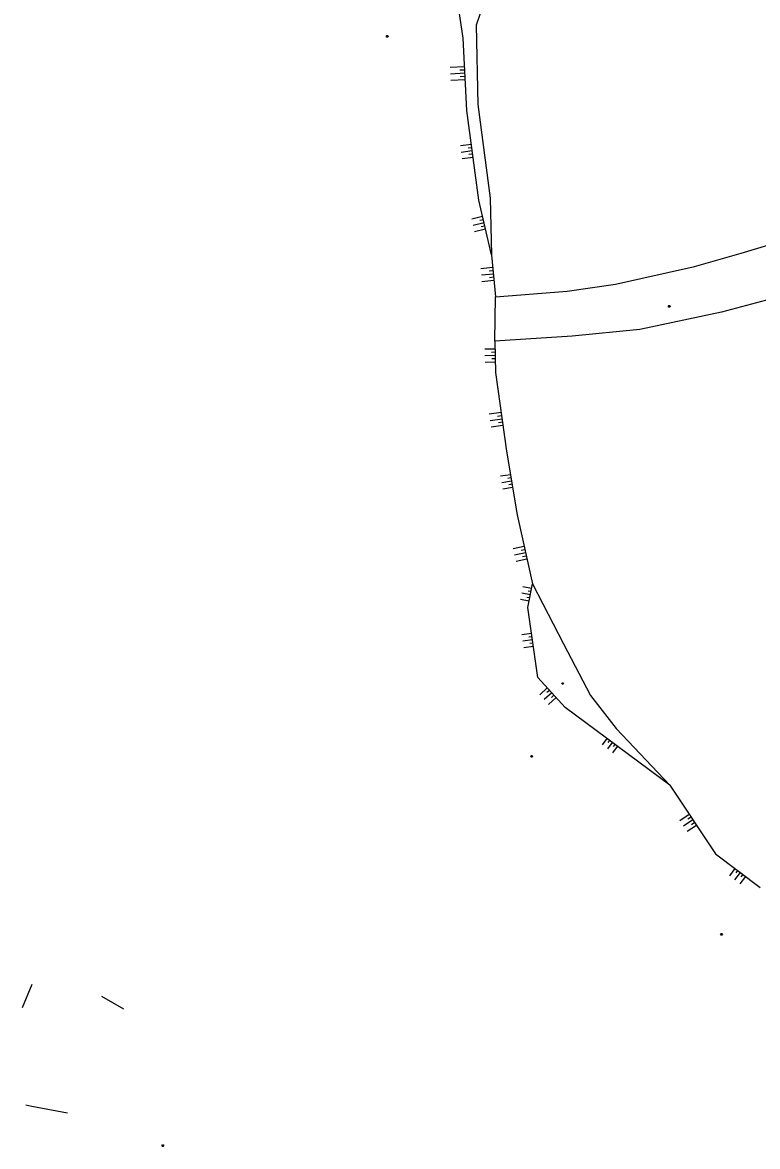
# Model space of a CAD drawing. Extents: x -664960 to -662754, y -993849 to -991145.
# Drawn here: x -664104.3 to -663833.4, y -993834.3 to -993419.9 of the extents above; entities that cross this region are included whole.
import ezdxf

# ---------------------------------------------------------------- set-up
doc = ezdxf.new("R2010")
doc.units = 0
for name, color, linetype in [('Vrstva 11', 7, 'Continuous'), ('Vrstva 13', 7, 'Continuous'), ('Vrstva 18', 7, 'Continuous'), ('Vrstva 63', 7, 'Continuous')]:
    doc.layers.add(name, color=color, linetype=linetype)

msp = doc.modelspace()

# ---------------------------------------------------------------- linework, layer by layer
at = {"layer": 'Vrstva 11'}
for p, q in [((-664104.33, -993783.07), (-664100.8, -993774.49)), ((-664075.25, -993778.91), (-664067.06, -993783.6))]:
    msp.add_line(p, q, dxfattribs=at)
msp.add_lwpolyline([(-664087.72, -993822.06), (-664100.84, -993819.53), (-664103.09, -993819.09)], dxfattribs=at)
at = {"layer": 'Vrstva 13'}
for points in [[(-663969.725, -993424.712), (-663969.545, -993425.012), (-663969.725, -993425.312), (-663970.085, -993425.312), (-663970.265, -993425.012), (-663970.085, -993424.712), (-663969.725, -993424.712)], [(-663865.811, -993524.272), (-663865.631, -993524.572), (-663865.811, -993524.872), (-663866.171, -993524.872), (-663866.351, -993524.572), (-663866.171, -993524.272), (-663865.811, -993524.272)], [(-663905.066, -993663.328), (-663904.886, -993663.628), (-663905.066, -993663.928), (-663905.426, -993663.928), (-663905.606, -993663.628), (-663905.426, -993663.328), (-663905.066, -993663.328)], [(-663916.503, -993690.168), (-663916.323, -993690.468), (-663916.503, -993690.768), (-663916.863, -993690.768), (-663917.043, -993690.468), (-663916.863, -993690.168), (-663916.503, -993690.168)], [(-663846.537, -993755.761), (-663846.357, -993756.061), (-663846.537, -993756.361), (-663846.897, -993756.361), (-663847.077, -993756.061), (-663846.897, -993755.761), (-663846.537, -993755.761)]]:
    msp.add_lwpolyline(points, dxfattribs=at)
at = {"layer": 'Vrstva 18'}
msp.add_lwpolyline([(-664052.43, -993833.71), (-664052.25, -993834.01), (-664052.43, -993834.31), (-664052.79, -993834.31), (-664052.97, -993834.01), (-664052.79, -993833.71), (-664052.43, -993833.71)], dxfattribs=at)
at = {"layer": 'Vrstva 63'}
for p, q in [((-663941.424, -993436.27), (-663946.757, -993436.546)), ((-663941.3, -993438.667), (-663946.632, -993438.943)), ((-663941.362, -993437.469), (-663943.137, -993437.561)), ((-663941.238, -993439.865), (-663943.013, -993439.957)), ((-663941.176, -993441.064), (-663946.508, -993441.34)), ((-663938.911, -993464.912), (-663942.96, -993465.455)), ((-663938.592, -993467.291), (-663942.641, -993467.833)), ((-663938.751, -993466.101), (-663940.1, -993466.282)), ((-663938.433, -993468.48), (-663939.781, -993468.661)), ((-663938.273, -993469.669), (-663942.322, -993470.212)), ((-663934.743, -993491.504), (-663938.78, -993492.448)), ((-663934.196, -993493.841), (-663938.234, -993494.785)), ((-663934.47, -993492.673), (-663935.814, -993492.987)), ((-663933.65, -993496.178), (-663937.688, -993497.122)), ((-663933.923, -993495.01), (-663935.268, -993495.324)), ((-663931.016, -993510.303), (-663935.445, -993510.717)), ((-663930.793, -993512.693), (-663935.222, -993513.107)), ((-663930.904, -993511.498), (-663932.379, -993511.636)), ((-663930.681, -993513.888), (-663932.156, -993514.026)), ((-663930.569, -993515.083), (-663934.999, -993515.496)), ((-663930.23, -993540.339), (-663933.95, -993540.43)), ((-663930.172, -993542.739), (-663933.892, -993542.83)), ((-663930.201, -993541.539), (-663931.44, -993541.569)), ((-663930.113, -993545.138), (-663933.833, -993545.229)), ((-663930.142, -993543.938), (-663931.381, -993543.969)), ((-663927.931, -993563.781), (-663932.306, -993564.397)), ((-663927.597, -993566.157), (-663931.971, -993566.774)), ((-663927.262, -993568.534), (-663931.637, -993569.15)), ((-663927.764, -993564.969), (-663929.221, -993565.174)), ((-663927.429, -993567.346), (-663928.886, -993567.551)), ((-663924.497, -993586.643), (-663928.12, -993587.242)), ((-663924.106, -993589.011), (-663927.728, -993589.61)), ((-663924.301, -993587.827), (-663925.508, -993588.027)), ((-663923.714, -993591.379), (-663927.337, -993591.978)), ((-663923.91, -993590.195), (-663925.116, -993590.395)), ((-663919.457, -993613.117), (-663923.485, -993614.012)), ((-663918.936, -993615.459), (-663922.965, -993616.355)), ((-663918.415, -993617.802), (-663922.444, -993618.698)), ((-663919.197, -993614.288), (-663920.538, -993614.586)), ((-663918.676, -993616.631), (-663920.017, -993616.929)), ((-663917.158, -993630.908), (-663920.342, -993630.296)), ((-663916.705, -993628.551), (-663919.889, -993627.939)), ((-663916.931, -993629.729), (-663917.992, -993629.525)), ((-663917.61, -993633.265), (-663920.794, -993632.653)), ((-663917.384, -993632.086), (-663918.444, -993631.882)), ((-663916.719, -993645.197), (-663920.272, -993645.7)), ((-663916.551, -993646.385), (-663917.734, -993646.553)), ((-663916.383, -993647.574), (-663919.935, -993648.077)), ((-663916.046, -993649.95), (-663919.598, -993650.453)), ((-663916.214, -993648.762), (-663917.397, -993648.929)), ((-663910.91, -993665.26), (-663913.695, -993667.773)), ((-663909.303, -993667.042), (-663912.087, -993669.554)), ((-663910.107, -993666.151), (-663911.034, -993666.988)), ((-663908.499, -993667.933), (-663909.426, -993668.769)), ((-663907.695, -993668.824), (-663910.479, -993671.336)), ((-663888.974, -993683.931), (-663890.714, -993686.277)), ((-663887.046, -993685.361), (-663888.786, -993687.707)), ((-663888.01, -993684.646), (-663888.59, -993685.427)), ((-663885.119, -993686.79), (-663886.858, -993689.136)), ((-663886.083, -993686.076), (-663886.662, -993686.857)), ((-663858.582, -993711.924), (-663862.041, -993714.224)), ((-663857.918, -993712.923), (-663859.07, -993713.689)), ((-663857.253, -993713.923), (-663860.712, -993716.223)), ((-663855.925, -993715.921), (-663859.383, -993718.221)), ((-663856.589, -993714.922), (-663857.741, -993715.688)), ((-663841.75, -993731.826), (-663843.802, -993734.547)), ((-663839.834, -993733.271), (-663841.886, -993735.992)), ((-663840.792, -993732.548), (-663841.475, -993733.454)), ((-663838.876, -993733.994), (-663839.559, -993734.9)), ((-663837.918, -993734.716), (-663839.97, -993737.437))]:
    msp.add_line(p, q, dxfattribs=at)
for points in [[(-664027.74, -993201.66), (-664028.21, -993209.93), (-664029.15, -993240.8), (-664022.26, -993254.5), (-664014.52, -993272.37), (-664009.3, -993282.14), (-663986.99, -993294.52), (-663973.93, -993310.19), (-663967.99, -993328.89), (-663962.3, -993354.8), (-663947.76, -993384.44), (-663933.03, -993399.51), (-663933.03, -993408.97), (-663937.13, -993420.91), (-663936.54, -993450.22), (-663931.92, -993484.71), (-663931.46, -993505.55), (-663930.01, -993521.07)], [(-663931.46, -993505.55), (-663936.16, -993485.44), (-663940.59, -993452.38), (-663941.97, -993425.71), (-663946.7, -993393.52), (-663953.05, -993386.76), (-663969.69, -993345.68), (-663972.85, -993336.5), (-663973.73, -993324.88), (-663975.68, -993315.18), (-663988.95, -993300.54), (-664009.3, -993282.14)], [(-663930.3, -993537.48), (-663930.01, -993521.07), (-663903.63, -993519.04), (-663885.76, -993516.45), (-663856.69, -993509.96), (-663839.47, -993504.99), (-663821.9, -993499.76), (-663809.83, -993516.96), (-663846.77, -993526.75), (-663876.87, -993533.14), (-663901.79, -993535.56), (-663930.3, -993537.48)], [(-663930.3, -993537.48), (-663930.02, -993548.95), (-663925.94, -993577.92), (-663922.04, -993601.5), (-663916.39, -993626.91), (-663904.94, -993649.06), (-663895.05, -993668.01), (-663885.52, -993680.27), (-663865.74, -993701.16), (-663848.97, -993726.38), (-663832.49, -993738.81)], [(-663865.74, -993701.16), (-663904.35, -993672.53), (-663914.43, -993661.36), (-663918.07, -993635.66), (-663916.39, -993626.91)]]:
    msp.add_lwpolyline(points, dxfattribs=at)

doc.saveas('drawing.dxf')
